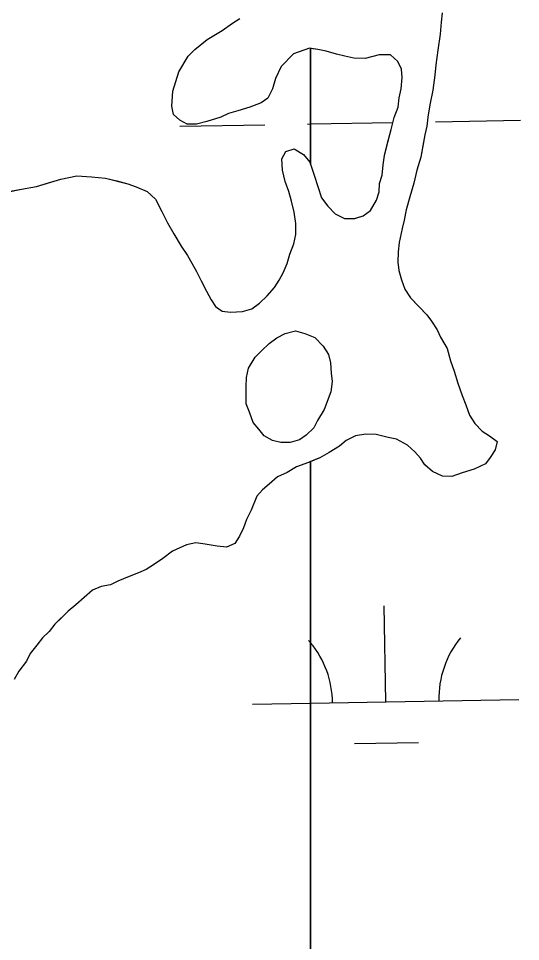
# Model space of a CAD drawing. Extents: x 3925854 to 3964121, y 224593 to 250589.
# Drawn here: x 3943328 to 3943516.6, y 233205.3 to 233551.5 of the extents above; entities that cross this region are included whole.
import ezdxf

# ---------------------------------------------------------------- set-up
doc = ezdxf.new("R2010")
doc.units = 0
doc.layers.add('V-TOPO-SHOR', color=7, linetype='Continuous')
doc.layers.add('V-WETL-SWMP', color=7, linetype='Continuous')

msp = doc.modelspace()

# ---------------------------------------------------------------- linework, layer by layer
at = {"layer": 'V-TOPO-SHOR'}
for points in [[(3943487.166, 233553.679), (3943486.771, 233550.185), (3943486.361, 233545.645), (3943485.583, 233539.706), (3943484.809, 233534.119), (3943484.407, 233530.277), (3943483.633, 233524.688), (3943482.511, 233519.105), (3943481.749, 233514.566), (3943481.354, 233511.075), (3943480.612, 233507.935), (3943479.857, 233503.747), (3943479.101, 233499.559), (3943477.639, 233494.68), (3943476.525, 233489.798), (3943475.054, 233484.567), (3943473.592, 233479.691), (3943472.84, 233475.851), (3943472.099, 233472.711), (3943470.981, 233467.479), (3943470.583, 233463.987), (3943470.532, 233460.139), (3943470.841, 233456.985), (3943471.845, 233453.472), (3943473.197, 233449.956), (3943475.255, 233446.782), (3943478.706, 233443.237), (3943481.467, 233440.4), (3943483.183, 233437.928), (3943485.241, 233434.754), (3943486.603, 233431.936), (3943488.995, 233427.707), (3943490.334, 233423.14), (3943491.682, 233419.275), (3943493.021, 233414.708), (3943494.711, 233410.137), (3943496.063, 233406.62), (3943497.41, 233402.754), (3943499.468, 233399.577), (3943502.229, 233396.743), (3943505.004, 233394.957), (3943507.775, 233392.821), (3943507.034, 233389.681), (3943505.248, 233386.906), (3943503.466, 233384.481), (3943499.239, 233382.438), (3943494.674, 233381.098), (3943490.807, 233379.751), (3943487.309, 233379.798), (3943483.486, 233381.598), (3943480.719, 233384.082), (3943479.003, 233386.554), (3943476.936, 233389.03), (3943474.172, 233391.516), (3943470.002, 233393.673), (3943466.862, 233394.412), (3943462.33, 233395.522), (3943458.482, 233395.573), (3943454.623, 233394.924), (3943451.103, 233393.222), (3943448.627, 233391.156), (3943444.746, 233388.76)], [(3943339.38, 233489.865), (3943343.945, 233491.205), (3943349.911, 233492.526), (3943355.502, 233492.102), (3943360.745, 233491.682), (3943364.929, 233490.576), (3943369.111, 233489.472), (3943372.247, 233488.381), (3943376.42, 233486.576), (3943379.531, 233483.736), (3943381.919, 233479.156), (3943383.963, 233474.929), (3943386.355, 233470.7), (3943389.096, 233466.117), (3943391.498, 233462.584), (3943393.21, 233459.764), (3943394.916, 233456.592), (3943396.618, 233453.071), (3943398.666, 233449.196), (3943400.374, 233446.024), (3943402.09, 233443.552), (3943404.515, 233441.77), (3943407.659, 233441.379), (3943412.211, 233441.67), (3943415.724, 233442.671), (3943418.55, 233444.734), (3943421.384, 233447.494), (3943424.225, 233450.605), (3943426.011, 233453.38), (3943427.446, 233456.161), (3943428.892, 233459.641), (3943429.988, 233463.125), (3943431.44, 233466.954), (3943432.185, 233470.442), (3943432.241, 233474.641), (3943431.596, 233478.847), (3943430.602, 233483.058), (3943429.601, 233486.57), (3943428.251, 233490.437), (3943427.258, 233494.648), (3943426.963, 233498.85), (3943428.401, 233501.629), (3943431.563, 233502.639), (3943435.032, 233500.493), (3943437.445, 233497.662), (3943439.128, 233492.741), (3943440.472, 233488.524), (3943441.815, 233484.309), (3943444.222, 233481.129), (3943446.982, 233478.292), (3943450.458, 233476.498), (3943454.306, 233476.447), (3943457.468, 233477.455), (3943460.294, 233479.517), (3943462.445, 233483.336), (3943463.534, 233486.47), (3943463.575, 233489.618), (3943464.669, 233492.753), (3943465.068, 233496.595), (3943465.465, 233500.089), (3943466.569, 233504.273), (3943468.044, 233509.852), (3943469.154, 233514.384), (3943470.604, 233518.214), (3943470.999, 233521.708), (3943471.745, 233525.195), (3943472.15, 233529.39), (3943471.843, 233532.542), (3943470.479, 233535.358), (3943467.714, 233537.844), (3943463.518, 233537.899), (3943458.25, 233536.57), (3943454.054, 233536.625), (3943450.564, 233537.373), (3943447.427, 233538.112), (3943443.593, 233539.214), (3943440.453, 233539.955), (3943437.31, 233540.347), (3943431.336, 233538.327), (3943426.723, 233533.49), (3943424.565, 233528.97), (3943423.463, 233525.136), (3943421.669, 233521.661), (3943419.197, 233519.944), (3943414.976, 233518.253), (3943410.409, 233516.913), (3943406.899, 233515.91), (3943404.081, 233514.548), (3943398.811, 233512.869), (3943394.949, 233511.869), (3943391.451, 233511.916), (3943388.672, 233513.354), (3943386.251, 233515.484), (3943385.593, 233518.642), (3943386.017, 233524.233), (3943388.213, 233531.55), (3943391.791, 233537.453), (3943394.271, 233539.867), (3943398.869, 233543.654), (3943404.513, 233547.078), (3943408.398, 233549.827)], [(3943408.398, 233549.827), (3943411.218, 233551.539)], [(3943324.293, 233486.566), (3943329.204, 233487.551), (3943334.813, 233488.526), (3943339.38, 233489.865)], [(3943442.862, 233404.878), (3943440.357, 233400.712), (3943438.919, 233397.933), (3943436.085, 233395.17), (3943433.613, 233393.454), (3943430.101, 233392.45), (3943426.603, 233392.497), (3943423.463, 233393.239), (3943420.34, 233395.031), (3943418.273, 233397.507), (3943416.207, 233399.983), (3943414.857, 233403.849), (3943413.502, 233407.016), (3943413.543, 233410.163), (3943413.583, 233413.311), (3943413.631, 233416.809), (3943414.376, 233420.299), (3943416.881, 233424.465), (3943419.363, 233426.879), (3943422.197, 233429.642), (3943425.024, 233431.702), (3943428.196, 233433.41), (3943432.056, 233434.41), (3943435.54, 233433.314), (3943439.37, 233431.864), (3943442.477, 233428.673), (3943444.533, 233425.497), (3943445.19, 233422.339), (3943445.489, 233418.486), (3943445.799, 233415.335), (3943445.397, 233411.491), (3943442.862, 233404.878)], [(3943444.746, 233388.76), (3943441.219, 233386.706), (3943436.998, 233385.014), (3943432.429, 233383.324), (3943428.903, 233381.272), (3943425.382, 233379.568), (3943422.197, 233376.814), (3943419.719, 233374.745), (3943417.589, 233372.325), (3943415.421, 233367.106), (3943413.624, 233363.631), (3943412.535, 233360.497), (3943411.093, 233357.368), (3943409.307, 233354.593), (3943406.139, 233353.235), (3943402.647, 233353.63), (3943398.109, 233354.39), (3943394.615, 233354.788), (3943391.109, 233354.134), (3943385.829, 233351.754), (3943382.294, 233349.004), (3943378.763, 233346.602), (3943375.941, 233344.89), (3943373.125, 233343.528), (3943369.609, 233342.174), (3943365.388, 233340.48), (3943362.57, 233339.118), (3943359.064, 233338.465), (3943355.895, 233337.107), (3943352.711, 233334.351), (3943349.526, 233331.596), (3943346.696, 233329.183), (3943344.214, 233326.767), (3943341.734, 233324.35), (3943339.597, 233321.579), (3943337.115, 233319.165), (3943334.979, 233316.394), (3943332.491, 233313.279), (3943331.053, 233310.497), (3943328.204, 233306.686), (3943326.412, 233303.563)]]:
    msp.add_lwpolyline(points, dxfattribs=at)
at = {"layer": 'V-WETL-SWMP'}
for p, q in [((3943404.512, 233547.079), (3943408.397, 233549.826)), ((3943408.397, 233549.826), (3943411.219, 233551.538)), ((3943398.869, 233543.655), (3943404.512, 233547.079)), ((3943394.271, 233539.868), (3943398.869, 233543.655)), ((3943391.79, 233537.452), (3943394.271, 233539.868)), ((3943431.336, 233538.327), (3943426.723, 233533.49)), ((3943437.31, 233540.347), (3943431.336, 233538.327)), ((3943437.695, 233540.299), (3943437.31, 233540.347)), ((3943437.695, 233496.93), (3943437.695, 233540.299)), ((3943388.213, 233531.551), (3943391.79, 233537.452)), ((3943386.017, 233524.233), (3943388.213, 233531.551)), ((3943426.723, 233533.49), (3943424.564, 233528.97)), ((3943424.564, 233528.97), (3943423.464, 233525.136)), ((3943385.593, 233518.641), (3943386.017, 233524.233)), ((3943423.464, 233525.136), (3943421.668, 233521.661)), ((3943421.668, 233521.661), (3943419.197, 233519.945)), ((3943386.251, 233515.484), (3943385.593, 233518.641)), ((3943414.976, 233518.252), (3943410.41, 233516.913)), ((3943419.197, 233519.945), (3943414.976, 233518.252)), ((3943388.671, 233513.353), (3943386.251, 233515.484)), ((3943404.081, 233514.548), (3943398.811, 233512.868)), ((3943406.898, 233515.91), (3943404.081, 233514.548)), ((3943410.41, 233516.913), (3943406.898, 233515.91)), ((3943388.631, 233511.075), (3943420.625, 233511.657)), ((3943391.451, 233511.916), (3943388.671, 233513.353)), ((3943394.949, 233511.87), (3943391.451, 233511.916)), ((3943398.811, 233512.868), (3943394.949, 233511.87)), ((3943436.623, 233511.947), (3943437.695, 233511.967)), ((3943437.695, 233511.967), (3943468.617, 233512.529)), ((3943484.615, 233512.82), (3943516.61, 233513.402)), ((3943426.964, 233498.85), (3943428.4, 233501.63)), ((3943428.4, 233501.63), (3943431.562, 233502.638)), ((3943431.562, 233502.638), (3943435.032, 233500.493)), ((3943435.032, 233500.493), (3943437.444, 233497.662)), ((3943427.258, 233494.648), (3943426.964, 233498.85)), ((3943437.444, 233497.662), (3943437.695, 233496.93)), ((3943428.251, 233490.437), (3943427.258, 233494.648)), ((3943334.814, 233488.527), (3943343.945, 233491.205)), ((3943343.945, 233491.205), (3943349.911, 233492.525)), ((3943349.911, 233492.525), (3943355.503, 233492.101)), ((3943355.503, 233492.101), (3943360.745, 233491.682)), ((3943360.745, 233491.682), (3943369.112, 233489.472)), ((3943429.6, 233486.57), (3943428.251, 233490.437)), ((3943324.292, 233486.567), (3943329.203, 233487.552)), ((3943329.203, 233487.552), (3943334.814, 233488.527)), ((3943369.112, 233489.472), (3943372.247, 233488.38)), ((3943372.247, 233488.38), (3943376.421, 233486.576)), ((3943376.421, 233486.576), (3943379.532, 233483.736)), ((3943430.603, 233483.058), (3943429.6, 233486.57)), ((3943379.532, 233483.736), (3943381.92, 233479.156)), ((3943431.596, 233478.847), (3943430.603, 233483.058)), ((3943381.92, 233479.156), (3943383.964, 233474.93)), ((3943432.24, 233474.64), (3943431.596, 233478.847)), ((3943383.964, 233474.93), (3943386.356, 233470.7)), ((3943432.185, 233470.443), (3943432.24, 233474.64)), ((3943386.356, 233470.7), (3943389.095, 233466.116)), ((3943431.439, 233466.954), (3943432.185, 233470.443)), ((3943389.095, 233466.116), (3943391.497, 233462.585)), ((3943429.988, 233463.125), (3943431.439, 233466.954)), ((3943391.497, 233462.585), (3943393.209, 233459.764)), ((3943428.893, 233459.641), (3943429.988, 233463.125)), ((3943393.209, 233459.764), (3943394.916, 233456.592)), ((3943427.447, 233456.161), (3943428.893, 233459.641)), ((3943394.916, 233456.592), (3943396.618, 233453.071)), ((3943426.011, 233453.381), (3943427.447, 233456.161)), ((3943396.618, 233453.071), (3943398.666, 233449.196)), ((3943424.225, 233450.606), (3943426.011, 233453.381)), ((3943398.666, 233449.196), (3943400.373, 233446.024)), ((3943421.385, 233447.495), (3943424.225, 233450.606)), ((3943400.373, 233446.024), (3943402.09, 233443.552)), ((3943415.723, 233442.672), (3943418.549, 233444.734)), ((3943418.549, 233444.734), (3943421.385, 233447.495)), ((3943402.09, 233443.552), (3943404.515, 233441.771)), ((3943404.515, 233441.771), (3943407.659, 233441.379)), ((3943407.659, 233441.379), (3943412.211, 233441.669)), ((3943412.211, 233441.669), (3943415.723, 233442.672)), ((3943432.429, 233383.324), (3943428.903, 233381.272)), ((3943436.999, 233385.013), (3943432.429, 233383.324)), ((3943437.695, 233385.292), (3943436.999, 233385.013)), ((3943437.695, 233054.049), (3943437.695, 233385.292)), ((3943425.382, 233379.569), (3943422.197, 233376.813)), ((3943428.903, 233381.272), (3943425.382, 233379.569)), ((3943422.197, 233376.813), (3943419.72, 233374.746)), ((3943417.589, 233372.325), (3943415.421, 233367.106)), ((3943419.72, 233374.746), (3943417.589, 233372.325)), ((3943415.421, 233367.106), (3943413.625, 233363.631)), ((3943413.625, 233363.631), (3943412.534, 233360.497)), ((3943412.534, 233360.497), (3943411.093, 233357.368)), ((3943394.615, 233354.787), (3943391.108, 233354.134)), ((3943398.109, 233354.391), (3943394.615, 233354.787)), ((3943409.307, 233354.592), (3943406.14, 233353.235)), ((3943411.093, 233357.368), (3943409.307, 233354.592)), ((3943385.829, 233351.755), (3943382.294, 233349.003)), ((3943391.108, 233354.134), (3943385.829, 233351.755)), ((3943402.647, 233353.631), (3943398.109, 233354.391)), ((3943406.14, 233353.235), (3943402.647, 233353.631)), ((3943382.294, 233349.003), (3943378.763, 233346.601)), ((3943375.942, 233344.889), (3943373.125, 233343.527)), ((3943378.763, 233346.601), (3943375.942, 233344.889)), ((3943369.608, 233342.174), (3943365.387, 233340.481)), ((3943373.125, 233343.527), (3943369.608, 233342.174)), ((3943359.063, 233338.465), (3943355.896, 233337.108)), ((3943362.57, 233339.119), (3943359.063, 233338.465)), ((3943365.387, 233340.481), (3943362.57, 233339.119)), ((3943355.896, 233337.108), (3943349.526, 233331.595)), ((3943349.526, 233331.595), (3943346.695, 233329.183)), ((3943465.976, 233295.202), (3943465.322, 233331.196)), ((3943346.695, 233329.183), (3943341.733, 233324.351)), ((3943341.733, 233324.351), (3943339.597, 233321.58)), ((3943339.597, 233321.58), (3943337.116, 233319.164)), ((3943334.98, 233316.394), (3943332.49, 233313.278)), ((3943337.116, 233319.164), (3943334.98, 233316.394)), ((3943332.49, 233313.278), (3943331.053, 233310.498)), ((3943331.053, 233310.498), (3943328.204, 233306.687)), ((3943328.204, 233306.687), (3943326.413, 233303.562)), ((3943437.695, 233294.688), (3943515.968, 233296.111)), ((3943415.984, 233294.293), (3943437.695, 233294.688)), ((3943454.259, 233279.556), (3943478.255, 233279.992))]:
    msp.add_line(p, q, dxfattribs=at)
msp.add_lwpolyline([(3943487.167, 233553.68), (3943486.771, 233550.186), (3943486.361, 233545.644), (3943485.582, 233539.706), (3943484.808, 233534.119), (3943484.407, 233530.276), (3943483.634, 233524.688), (3943482.51, 233519.105), (3943481.75, 233514.567), (3943481.354, 233511.074), (3943480.613, 233507.935), (3943479.102, 233499.558), (3943477.638, 233494.68), (3943476.524, 233489.797), (3943475.055, 233484.568), (3943473.591, 233479.69), (3943472.84, 233475.851), (3943472.099, 233472.712), (3943470.98, 233467.479), (3943470.584, 233463.986), (3943470.533, 233460.138), (3943470.841, 233456.985), (3943471.844, 233453.473), (3943473.196, 233449.957), (3943475.254, 233446.781), (3943481.466, 233440.401), (3943483.183, 233437.929), (3943485.24, 233434.753), (3943486.602, 233431.936), (3943488.995, 233427.706), (3943490.334, 233423.14), (3943491.682, 233419.274), (3943493.021, 233414.708), (3943494.71, 233410.137), (3943496.062, 233406.621), (3943497.411, 233402.754), (3943499.468, 233399.578), (3943502.229, 233396.743), (3943505.004, 233394.957), (3943507.775, 233392.821), (3943507.033, 233389.682), (3943505.247, 233386.907), (3943503.466, 233384.481), (3943499.24, 233382.438), (3943494.674, 233381.099), (3943490.808, 233379.751), (3943487.31, 233379.798), (3943483.486, 233381.598), (3943480.72, 233384.083), (3943479.003, 233386.555), (3943476.937, 233389.031), (3943474.171, 233391.517), (3943470.001, 233393.672), (3943466.862, 233394.413), (3943462.329, 233395.523), (3943458.481, 233395.574), (3943454.624, 233394.925), (3943451.103, 233393.222), (3943448.626, 233391.156), (3943444.746, 233388.759), (3943441.22, 233386.706), (3943437.695, 233385.292), (3943437.695, 233054.049)], dxfattribs=at)
for points in [[(3943437.695, 233540.299), (3943437.695, 233496.93), (3943439.128, 233492.741), (3943441.815, 233484.309), (3943444.222, 233481.129), (3943446.983, 233478.293), (3943450.458, 233476.498), (3943454.305, 233476.447), (3943457.468, 233477.454), (3943460.294, 233479.516), (3943462.444, 233483.336), (3943463.535, 233486.47), (3943463.576, 233489.618), (3943464.668, 233492.753), (3943465.068, 233496.596), (3943465.465, 233500.089), (3943468.043, 233509.851), (3943469.153, 233514.384), (3943470.603, 233518.214), (3943470.999, 233521.707), (3943471.745, 233525.196), (3943472.151, 233529.389), (3943471.843, 233532.542), (3943470.48, 233535.358), (3943467.715, 233537.844), (3943463.517, 233537.9), (3943458.251, 233536.57), (3943454.054, 233536.626), (3943450.565, 233537.372), (3943447.426, 233538.113), (3943443.592, 233539.214), (3943440.453, 233539.955)], [(3943442.861, 233404.877), (3943440.356, 233400.712), (3943438.92, 233397.932), (3943436.085, 233395.171), (3943433.613, 233393.454), (3943430.101, 233392.451), (3943426.603, 233392.498), (3943423.464, 233393.239), (3943420.339, 233395.03), (3943418.273, 233397.506), (3943416.206, 233399.983), (3943414.858, 233403.849), (3943413.501, 233407.016), (3943413.543, 233410.164), (3943413.584, 233413.312), (3943413.631, 233416.81), (3943414.377, 233420.299), (3943416.881, 233424.464), (3943419.362, 233426.88), (3943422.197, 233429.641), (3943425.024, 233431.703), (3943428.195, 233433.41), (3943432.057, 233434.409), (3943435.541, 233433.313), (3943439.37, 233431.863), (3943442.476, 233428.673), (3943444.533, 233425.497), (3943445.191, 233422.339), (3943445.49, 233418.487), (3943445.798, 233415.334), (3943445.397, 233411.491)]]:
    msp.add_lwpolyline(points, close=True, dxfattribs=at)
for centre, start, end in [((3943410.734, 233294.673), 40.09819, 41.81354), ((3943410.734, 233294.673), 0.26988, 40.09819), ((3943521.201, 233296.681), 140.26988, 181.81353)]:
    msp.add_arc(centre, 35.246, start, end, dxfattribs=at)

doc.saveas('drawing.dxf')
